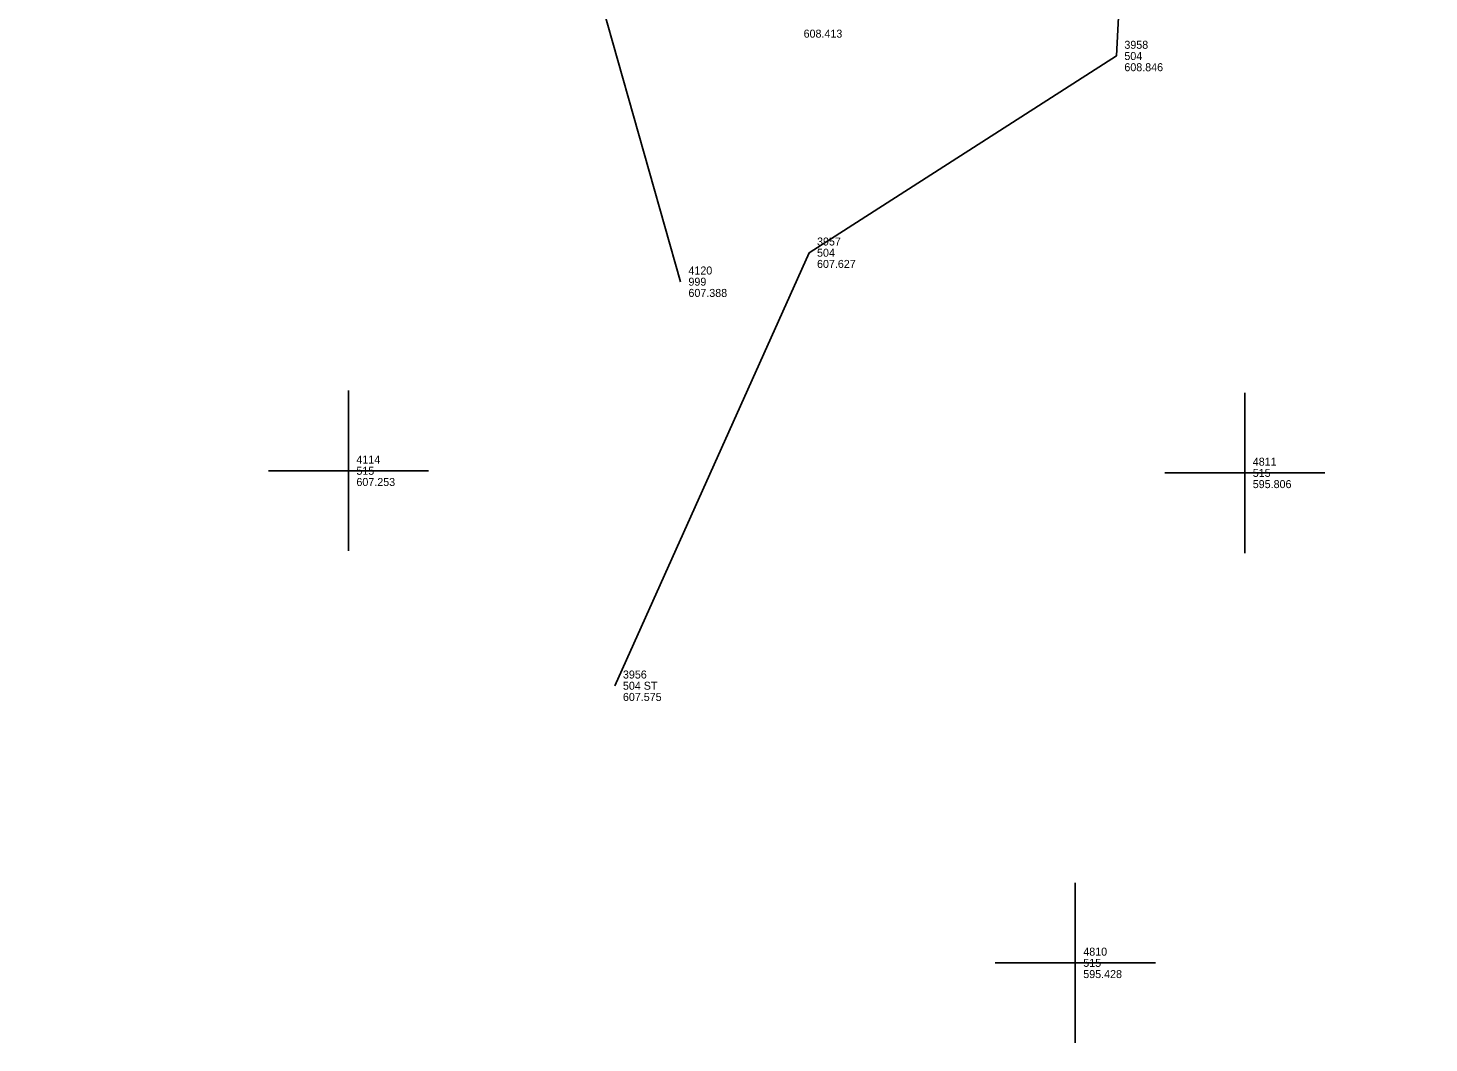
# Model space of a CAD drawing. Extents: x 5447 to 709667, y 4528 to 375505.
# Drawn here: x 709055.49 to 709099.24, y 373703.6 to 373735.28 of the extents above; entities that cross this region are included whole.
import ezdxf

# ---------------------------------------------------------------- set-up
doc = ezdxf.new("R2010")
doc.units = 0
for name, color, linetype in [('SV_BKLN_BKLN', 7, 'Continuous'), ('SV_NODES_ACTIVE_POINT', 7, 'Continuous'), ('SV_NODES_DESCRIPTION', 7, 'Continuous'), ('SV_NODES_ELEVATION', 7, 'Continuous'), ('SV_NODES_PT_NUMBER', 7, 'Continuous'), ('SV_SURF_SPOT', 7, 'Continuous'), ('SV_TREE_TREELN', 7, 'Continuous')]:
    doc.layers.add(name, color=color, linetype=linetype)

msp = doc.modelspace()

# ---------------------------------------------------------------- linework, layer by layer
at = {"layer": 'SV_BKLN_BKLN'}
msp.add_lwpolyline([(709055.489, 373769.5), (709067.294, 373756.913), (709072.44, 373739.467), (709075.866, 373727.365)], dxfattribs=at)
at = {"layer": 'SV_NODES_ACTIVE_POINT'}
for p, q in [((709089.481, 373734.411), (709089.481, 373734.411)), ((709079.882, 373728.27), (709079.882, 373728.27)), ((709075.866, 373727.365), (709075.866, 373727.365)), ((709073.82, 373714.753), (709073.82, 373714.753))]:
    msp.add_line(p, q, dxfattribs=at)
at = {"layer": 'SV_SURF_SPOT'}
for p, q in [((709065.496, 373718.962), (709065.496, 373723.964)), ((709093.491, 373718.896), (709093.491, 373723.898)), ((709062.995, 373721.463), (709067.997, 373721.463)), ((709065.496, 373721.463), (709065.496, 373721.463)), ((709090.99, 373721.397), (709095.992, 373721.397)), ((709093.491, 373721.397), (709093.491, 373721.397)), ((709088.198, 373703.601), (709088.198, 373708.603)), ((709085.697, 373706.102), (709090.699, 373706.102)), ((709088.198, 373706.102), (709088.198, 373706.102))]:
    msp.add_line(p, q, dxfattribs=at)
at = {"layer": 'SV_TREE_TREELN'}
msp.add_lwpolyline([(709073.82, 373714.753), (709079.882, 373728.27), (709089.481, 373734.411), (709090.375, 373751.628), (709102.756, 373766.477), (709124.36, 373759.6), (709157.323, 373741.379), (709188.728, 373722.816), (709217.305, 373706.353)], dxfattribs=at)

# ---------------------------------------------------------------- texts
at = {"layer": 'SV_NODES_DESCRIPTION'}
for s, p in [('504', (709089.731, 373734.286)), ('504', (709080.132, 373728.145)), ('999', (709076.116, 373727.24)), ('515', (709065.746, 373721.338)), ('515', (709093.741, 373721.272)), ('504 ST', (709074.07, 373714.628)), ('515', (709088.448, 373705.977))]:
    msp.add_text(s, height=0.25, dxfattribs=at).set_placement(p)
at = {"layer": 'SV_NODES_ELEVATION'}
for s, p in [('608.413', (709079.713, 373734.984)), ('608.846', (709089.731, 373733.936)), ('607.627', (709080.132, 373727.795)), ('607.388', (709076.116, 373726.89)), ('607.253', (709065.746, 373720.988)), ('595.806', (709093.741, 373720.922)), ('607.575', (709074.07, 373714.278)), ('595.428', (709088.448, 373705.627))]:
    msp.add_text(s, height=0.25, dxfattribs=at).set_placement(p)
at = {"layer": 'SV_NODES_PT_NUMBER'}
for s, p in [('3958', (709089.731, 373734.636)), ('3957', (709080.132, 373728.495)), ('4120', (709076.116, 373727.59)), ('4114', (709065.746, 373721.688)), ('4811', (709093.741, 373721.622)), ('3956', (709074.07, 373714.978)), ('4810', (709088.448, 373706.327))]:
    msp.add_text(s, height=0.25, dxfattribs=at).set_placement(p)

doc.saveas('drawing.dxf')
